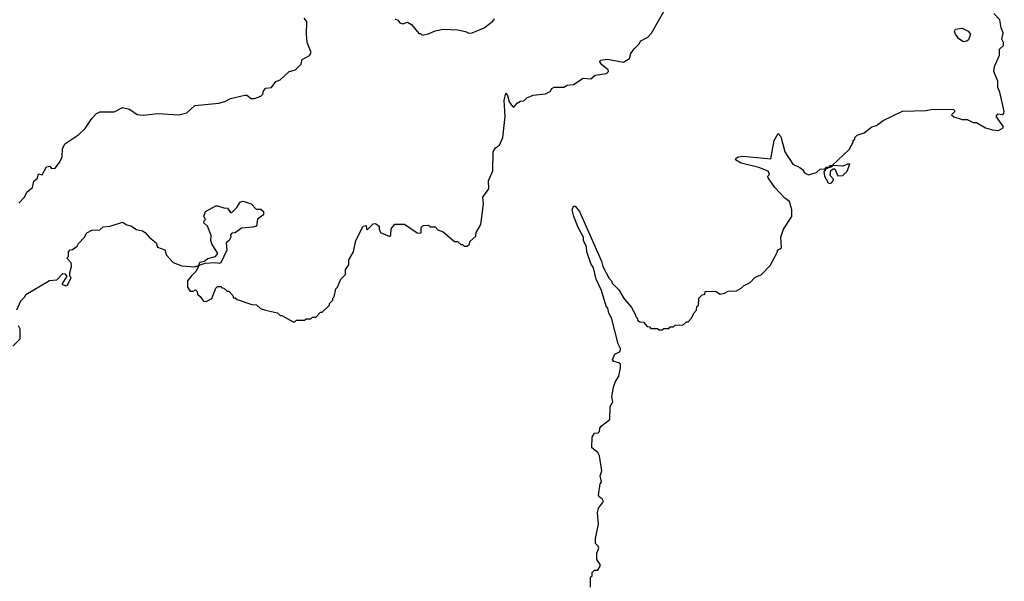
# Model space of a CAD drawing. Extents: x 1861455 to 2058065, y 200073 to 437907.
# Tile 419 of 574: x 2036278 to 2042388, y 311090 to 314576. Entities that reach past the tile are written whole.
import ezdxf

# ---------------------------------------------------------------- set-up
doc = ezdxf.new("R2010")
doc.units = 0

msp = doc.modelspace()

# ---------------------------------------------------------------- linework, layer by layer
at = {"layer": '0CON05XD'}
for points in [[(2036260, 312775), (2036285, 312830), (2036310, 312855), (2036315, 312870), (2036463, 312957), (2036508.3, 312961.7), (2036545, 313000), (2036558.3, 312998.3), (2036570, 312985), (2036540, 312935), (2036565, 312923.3), (2036575, 312927.5), (2036597.5, 312975), (2036590, 312985), (2036590, 313005), (2036600, 313045), (2036597, 313067), (2036570, 313095), (2036580, 313105), (2036580, 313135), (2036591.7, 313148.3), (2036605, 313150), (2036635, 313170), (2036643.3, 313186.7), (2036680, 313225), (2036695, 313252.5), (2036725, 313270), (2036775, 313272.5), (2036795, 313290), (2036840, 313295), (2036915, 313320), (2036943, 313303), (2036967, 313297), (2037003, 313273), (2037040, 313265), (2037057.5, 313255), (2037083.6, 313223.6), (2037125, 313190), (2037133.6, 313163.6), (2037178, 313148), (2037188.8, 313115), (2037229.3, 313069.3), (2037285, 313048.8), (2037365, 313042.5), (2037390, 313050), (2037395, 313070), (2037422.5, 313077.5), (2037445, 313093.3), (2037493.6, 313106.4), (2037507.5, 313125), (2037470, 313185), (2037464, 313205), (2037466.1, 313236.1), (2037443.3, 313295), (2037420, 313315), (2037421.7, 313328.3), (2037430, 313335), (2037420, 313355), (2037430, 313385), (2037495, 313420), (2037505, 313420), (2037545, 313407.5), (2037567, 313407), (2037585, 313380), (2037595, 313380), (2037625, 313410), (2037645, 313442.5), (2037665, 313448.8), (2037715, 313432.5), (2037745, 313400), (2037775, 313400), (2037790, 313385), (2037790, 313365), (2037753, 313337), (2037747.5, 313295), (2037725, 313287.5), (2037655, 313282.5), (2037615, 313252.5), (2037595, 313250), (2037585, 313240), (2037587.5, 313225), (2037577.5, 313205), (2037558.3, 313191.7), (2037562.5, 313145), (2037525, 313067.5), (2037515, 313062.5), (2037495, 313067.5), (2037427, 313063), (2037390, 313050), (2037372.5, 313015), (2037343.9, 312986.1), (2037320, 312955), (2037320, 312915), (2037335, 312890), (2037355, 312890), (2037368.3, 312898.3), (2037378.3, 312888.3), (2037381.7, 312871.7), (2037398.3, 312858.3), (2037418.3, 312828.3), (2037435, 312827.5), (2037470, 312845), (2037495, 312910), (2037505, 312920), (2037525, 312920), (2037531.7, 312911.7), (2037545, 312910), (2037565, 312890), (2037575, 312890), (2037600, 312865), (2037605, 312850), (2037615, 312850), (2037628.3, 312838.3), (2037718.3, 312808.3), (2037747, 312807), (2037773, 312783), (2037803, 312773), (2037877, 312757), (2037895, 312740), (2037905, 312740), (2037975, 312700), (2037985, 312700), (2037995, 312710), (2038045, 312710), (2038055, 312720), (2038085, 312720), (2038095, 312730), (2038115, 312730), (2038145, 312760), (2038155, 312760), (2038200, 312805), (2038200, 312815), (2038220, 312835), (2038221.7, 312848.3), (2038230, 312855), (2038240, 312905), (2038250, 312915), (2038270, 312965), (2038300, 312995), (2038300, 313025), (2038320, 313055), (2038320, 313085), (2038350, 313135), (2038363.3, 313205), (2038410, 313295), (2038428.3, 313298.3), (2038430, 313275), (2038435, 313272.5), (2038471.7, 313308.3), (2038485, 313310), (2038507.5, 313295), (2038507.5, 313275), (2038517.5, 313255), (2038575, 313230), (2038581.7, 313238.3), (2038583, 313277), (2038605, 313307.5), (2038665, 313307.5), (2038743.9, 313253.9), (2038765, 313250), (2038770, 313255), (2038770, 313285), (2038781.7, 313298.3), (2038815, 313300), (2038825, 313290), (2038855, 313290), (2038871.7, 313271.7), (2038905, 313260), (2038975, 313200), (2038995, 313200), (2039015, 313180), (2039025, 313180), (2039035, 313170), (2039055, 313170), (2039068.3, 313181.7), (2039071.7, 313198.3), (2039108.3, 313231.7), (2039110, 313255), (2039140, 313305), (2039156.4, 313433.6), (2039152.5, 313475), (2039188, 313525), (2039186.7, 313575), (2039213, 313637), (2039216.7, 313755), (2039230.4, 313779.5), (2039255, 313797.5), (2039276.7, 313845), (2039290.3, 313975), (2039283.9, 314075), (2039295, 314120), (2039305.6, 314105), (2039316, 314065), (2039335, 314036.7), (2039345, 314032.5), (2039365, 314057.5), (2039385, 314070), (2039407, 314073), (2039425, 314090), (2039465, 314107.5), (2039540, 314115), (2039569.3, 314130.7), (2039580.7, 314149.3), (2039595, 314157.5), (2039655, 314157.5), (2039675, 314170), (2039715, 314172.5), (2039775, 314212.5), (2039821.7, 314208.3), (2039848.3, 314231.7), (2039918.3, 314241.7), (2039932.5, 314255), (2039930, 314265), (2039890, 314295), (2039877.5, 314315), (2039882.5, 314325), (2039925, 314330), (2040025, 314311.2), (2040062.5, 314335), (2040070, 314365), (2040090, 314395), (2040122.5, 314425), (2040132.5, 314445), (2040175, 314467.5), (2040198.8, 314491.2), (2040302.5, 314675)], [(2036273, 313437), (2036307.5, 313475), (2036321.2, 313505), (2036356.7, 313535), (2036365, 313572.5), (2036388.3, 313591.7), (2036395, 313620), (2036417, 313613), (2036445, 313662.5), (2036465, 313667.5), (2036475, 313652.5), (2036497.5, 313655), (2036525, 313690), (2036542.5, 313725), (2036543.3, 313775), (2036557.5, 313805), (2036645, 313862.5), (2036685, 313900), (2036725, 313963.3), (2036755, 313993.3), (2036775, 314003.3), (2036865, 314003.8), (2036915, 314030.6), (2036959.7, 314019.7), (2037007, 313987), (2037045, 313983.8), (2037135, 313993.3), (2037265, 313986.2), (2037315, 313996.7), (2037365, 314042.5), (2037513, 314057), (2037551.7, 314068.3), (2037585, 314087.5), (2037675, 314107.5), (2037687, 314107), (2037715, 314087.5), (2037735, 314087.5), (2037775, 314100), (2037787, 314113), (2037790, 314135), (2037805, 314150), (2037840, 314155), (2037867, 314193), (2037895, 314202.5), (2037950, 314255), (2037990, 314265), (2038025, 314300), (2038031.7, 314328.3), (2038076.4, 314353.6), (2038087, 314373), (2038062.5, 314435), (2038057.5, 314485), (2038060, 314565), (2038042.5, 314585)], [(2039820, 311055), (2039820, 311115), (2039830, 311125), (2039830, 311145), (2039845, 311160), (2039865, 311160), (2039880, 311185), (2039880, 311195), (2039860, 311225), (2039860, 311265), (2039872.5, 311295), (2039868.3, 311308.3), (2039850, 311325), (2039850, 311355), (2039870, 311445), (2039862.5, 311515), (2039870, 311545), (2039900, 311585), (2039893, 311603), (2039873.6, 311613.6), (2039870, 311625), (2039880, 311695), (2039887.5, 311705), (2039880, 311745), (2039890, 311775), (2039875, 311870), (2039865, 311890), (2039828.3, 311918.3), (2039830, 311985), (2039845, 312010), (2039867.5, 312012.5), (2039875, 312020), (2039878.3, 312041.7), (2039887, 312053), (2039940, 312095), (2039942.5, 312175), (2039957.5, 312205), (2039952.5, 312235), (2039962.5, 312295), (2039973, 312327), (2039996.4, 312363.6), (2040006.7, 312415), (2040005, 312437.5), (2039995.8, 312445.8), (2039963.8, 312453.8), (2039956.7, 312465), (2039970.3, 312499.7), (2040004.1, 312515.9), (2040005.5, 312534.4), (2039990.8, 312565), (2039949.4, 312725), (2039934.4, 312754.4), (2039928.1, 312785), (2039917.4, 312797.4), (2039888.9, 312895), (2039854.7, 312964.7), (2039838.5, 313035), (2039822.5, 313062.5), (2039797.9, 313135), (2039794.6, 313165), (2039776.5, 313205), (2039776.3, 313226.3), (2039742.9, 313285), (2039715.7, 313355), (2039706, 313395), (2039715, 313418.8), (2039725, 313418.8), (2039752, 313385), (2039887.7, 313077.7), (2039896.7, 313045), (2039935, 312970), (2039950, 312955), (2039955, 312940), (2039995, 312900), (2040025, 312850), (2040075, 312790), (2040100, 312745), (2040100, 312735), (2040110, 312725), (2040111.7, 312711.7), (2040125, 312700), (2040148.3, 312698.3), (2040171.7, 312671.7), (2040185, 312670), (2040195, 312660), (2040235, 312660), (2040245, 312650), (2040265, 312650), (2040275, 312660), (2040305, 312660), (2040315, 312670), (2040335, 312670), (2040345, 312680), (2040395, 312682.5), (2040415, 312700), (2040425, 312700), (2040447, 312723), (2040460, 312755), (2040477, 312773), (2040480, 312795), (2040490, 312805), (2040491.7, 312848.3), (2040511.7, 312868.3), (2040528.3, 312871.7), (2040531.7, 312888.3), (2040595, 312890), (2040625, 312872.5), (2040651.7, 312878.3), (2040675, 312890), (2040725, 312892.5), (2040755, 312910), (2040773, 312927), (2040810, 312945), (2040840, 312975), (2040880, 312995), (2040935, 313050), (2040980, 313135), (2040980, 313145), (2041005, 313160), (2041000, 313225), (2041008.3, 313251.7), (2041016.7, 313275), (2041068.6, 313355), (2041070, 313395), (2041055, 313447.5), (2041025, 313467.5), (2040963.3, 313535), (2040922.5, 313595), (2040920, 313605), (2040930, 313615), (2040922.5, 313635), (2040865, 313659.2), (2040755, 313686), (2040720, 313705), (2040722.5, 313715), (2040736.1, 313723.9), (2040765, 313728.8), (2040938.3, 313711.7), (2040958.6, 313825), (2040985, 313870), (2041000.4, 313850.5), (2041026, 313755), (2041075, 313678.8), (2041118.8, 313658.8), (2041135.9, 313645.9), (2041147.5, 313625), (2041173, 313613), (2041222.5, 313627.5), (2041245, 313647.5), (2041275, 313650), (2041285, 313660), (2041300, 313660), (2041305, 313670), (2041320, 313670), (2041425, 313770), (2041450, 313815), (2041450, 313825), (2041460, 313835), (2041460, 313845), (2041475, 313860), (2041517, 313873), (2041565, 313910), (2041595, 313920), (2041635, 313950), (2041755, 314007.5), (2041903, 314013), (2041945, 314020), (2042075, 314017.5), (2042080, 314005), (2042060, 313985), (2042075, 313972.5), (2042127, 313957), (2042156.4, 313956.4), (2042195, 313937.5), (2042215, 313937.5), (2042270, 313905), (2042315, 313892.5), (2042351.7, 313888.3), (2042380, 313905), (2042380, 313915), (2042337.5, 313975), (2042348.3, 313991.7), (2042375, 313987.5), (2042385, 313992.5), (2042387.5, 314005), (2042360, 314125), (2042347.5, 314155), (2042346.7, 314195), (2042323.3, 314255), (2042325.9, 314284.1), (2042357.5, 314355), (2042358.3, 314391.7), (2042382.5, 314415), (2042382.5, 314435), (2042372.5, 314455), (2042380, 314495), (2042367.5, 314525), (2042360, 314575), (2042322.5, 314615)], [(2038605, 314580), (2038625, 314572.5), (2038636.4, 314556.4), (2038655, 314550), (2038685, 314560), (2038710, 314545), (2038755, 314490), (2038765, 314490), (2038775, 314480), (2038815, 314487.5), (2038855, 314506.7), (2038905, 314516.2), (2038995, 314512.5), (2039045, 314502.5), (2039065, 314492.5), (2039086.4, 314493.6), (2039160, 314525), (2039213, 314567), (2039225, 314580)], [(2042135, 314437.5), (2042105, 314457.5), (2042083.8, 314485), (2042078.8, 314505), (2042084, 314516), (2042125, 314523.8), (2042163.3, 314505), (2042176.7, 314485), (2042165, 314450), (2042155, 314442.5), (2042135, 314437.5)], [(2041305, 313558.8), (2041315, 313563.8), (2041326.2, 313575), (2041326.7, 313585), (2041307.7, 313607.7), (2041310.7, 313639.3), (2041325, 313650), (2041335, 313650), (2041355, 313606.7), (2041385, 313608.8), (2041412.5, 313635), (2041428.3, 313678.3), (2041415, 313680), (2041385, 313667.5), (2041320, 313670), (2041318.3, 313661.7), (2041280, 313650), (2041268.3, 313631.7), (2041271.2, 313605), (2041295, 313563.3), (2041305, 313558.8)], [(2036235, 312550), (2036280, 312595), (2036280, 312655), (2036270, 312675)]]:
    msp.add_lwpolyline(points, dxfattribs=at)

doc.saveas('drawing.dxf')
